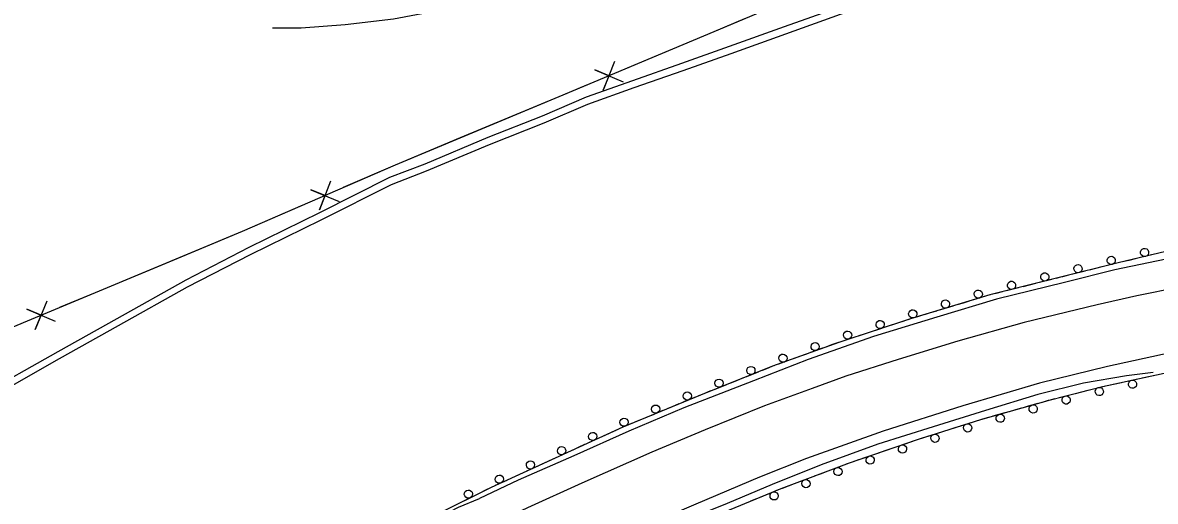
# Model space of a CAD drawing. Extents: x 1722896 to 1754269, y 648279 to 666297.
# Drawn here: x 1724331.3 to 1724744.8, y 664713.2 to 664887.9 of the extents above; entities that cross this region are included whole.
import ezdxf

# ---------------------------------------------------------------- set-up
doc = ezdxf.new("R2010")
doc.units = 0
for name, color, linetype in [('DESIGN - CENTERLINE - Proposed', 7, 'Continuous'), ('DESIGN - CENTERLINE - Proposed Text', 7, 'Continuous'), ('DESIGN - SCRATCH - User 1', 7, 'Continuous'), ('SURVEY - CENTERLINE - Preliminary Text', 7, 'Continuous')]:
    doc.layers.add(name, color=color, linetype=linetype)

msp = doc.modelspace()

# ---------------------------------------------------------------- linework, layer by layer
at = {"layer": 'DESIGN - CENTERLINE - Proposed'}
for points in [[(1724692.25, 664914.47), (1724670.7, 664907.08), (1724649.66, 664900.24), (1724629.29, 664893.47), (1724609.31, 664886.34), (1724589.29, 664879.16), (1724571.82, 664872.97), (1724553.96, 664866.7), (1724537.02, 664860.66), (1724521.02, 664853.77), (1724501.14, 664845.96), (1724478.11, 664836.31), (1724465.27, 664831.33), (1724439.64, 664818.46), (1724413.84, 664805.83), (1724390.81, 664793.95), (1724365.63, 664779.83), (1724344.15, 664767.77), (1724314.72, 664751.2), (1724293.86, 664738.56), (1724278.59, 664728.95)], [(1724692.75, 664911.86), (1724671.2, 664904.47), (1724650.16, 664897.64), (1724629.8, 664890.86), (1724609.82, 664883.74), (1724589.79, 664876.56), (1724572.33, 664870.37), (1724554.47, 664864.09), (1724537.53, 664858.05), (1724521.52, 664851.16), (1724501.65, 664843.36), (1724478.61, 664833.7), (1724465.78, 664828.72), (1724440.14, 664815.86), (1724414.34, 664803.22), (1724391.32, 664791.34), (1724366.13, 664777.23), (1724344.65, 664765.17), (1724315.23, 664748.6), (1724294.37, 664735.96), (1724279.1, 664726.35)]]:
    msp.add_lwpolyline(points, dxfattribs=at)
at = {"layer": 'DESIGN - CENTERLINE - Proposed Text'}
for points in [[(1724105.66, 664620.89), (1724149.56, 664654.64), (1724203.45, 664696.69), (1724251.99, 664732.46), (1724288.71, 664760.49), (1724304.32, 664767.21), (1724357.88, 664789.47), (1724411.6, 664811.84), (1724467.44, 664836.04), (1724528.61, 664861.58), (1724583.75, 664884.71), (1724626.01, 664902.56)], [(1724552.17, 664871.46), (1724583.75, 664884.71), (1724594.94, 664889.44)], [(1724547.43, 664873.7), (1724543.24, 664863.27), (1724545.38, 664868.51), (1724540.15, 664870.65), (1724550.53, 664866.33)], [(1724491.19, 664845.95), (1724528.61, 664861.58), (1724537.32, 664865.23)], [(1724448.48, 664827.82), (1724467.44, 664836.04), (1724491.19, 664845.95)], [(1724443.71, 664830.01), (1724439.65, 664819.53), (1724441.73, 664824.79), (1724436.47, 664826.87), (1724446.9, 664822.67)], [(1724387.68, 664801.88), (1724411.6, 664811.84), (1724433.7, 664821.42)], [(1724344.84, 664784.05), (1724357.88, 664789.47), (1724387.68, 664801.88)], [(1724340.11, 664786.31), (1724335.89, 664775.89), (1724338.05, 664781.12), (1724332.82, 664783.28), (1724343.18, 664778.92)]]:
    msp.add_lwpolyline(points, dxfattribs=at)
at = {"layer": 'DESIGN - SCRATCH - User 1'}
for points in [[(1724756.33, 664806.15), (1724731.26, 664800.23), (1724709.69, 664794.84), (1724684.38, 664788.51), (1724655.77, 664779.9), (1724629.25, 664771.22), (1724605.07, 664762.48), (1724578.75, 664752.01), (1724550.41, 664740.28), (1724531.53, 664731.64), (1724502.33, 664718.27), (1724474.8, 664704.64), (1724452.75, 664693.4), (1724426.42, 664679.56), (1724400.34, 664666.08), (1724370.78, 664651.1), (1724343.5, 664636.8), (1724318.03, 664623.53)], [(1724735.16, 664801.15), (1724732.87, 664800.61)], [(1724737.44, 664801.69), (1724735.16, 664801.15)], [(1724743.48, 664803.12), (1724739, 664802.06)], [(1724719.18, 664797.22), (1724714.72, 664796.1)], [(1724723.02, 664798.17), (1724720.74, 664797.6)], [(1724725.3, 664798.74), (1724723.02, 664798.17)], [(1724731.31, 664800.25), (1724731.26, 664800.23), (1724726.85, 664799.13)], [(1724701.04, 664792.68), (1724698.76, 664792.11)], [(1724707.06, 664794.18), (1724702.59, 664793.07)], [(1724710.89, 664795.14), (1724709.69, 664794.84), (1724708.61, 664794.57)], [(1724713.17, 664795.71), (1724710.89, 664795.14)], [(1724686.64, 664789.07), (1724684.38, 664788.51), (1724684.36, 664788.5)], [(1724688.92, 664789.64), (1724686.64, 664789.07)], [(1724694.93, 664791.15), (1724690.47, 664790.03)], [(1724698.76, 664792.11), (1724696.48, 664791.54)], [(1724670.85, 664784.44), (1724666.45, 664783.12)], [(1724674.64, 664785.58), (1724672.39, 664784.9)], [(1724676.89, 664786.26), (1724674.64, 664785.58)], [(1724682.82, 664788.04), (1724678.42, 664786.72)], [(1724658.89, 664780.84), (1724655.77, 664779.9), (1724654.49, 664779.48)], [(1724662.67, 664781.98), (1724660.42, 664781.3)], [(1724664.92, 664782.66), (1724662.67, 664781.98)], [(1724646.98, 664777.03), (1724642.61, 664775.59)], [(1724650.74, 664778.26), (1724648.5, 664777.52)], [(1724652.97, 664778.99), (1724650.74, 664778.26)], [(1724635.1, 664773.14), (1724630.73, 664771.7)], [(1724638.86, 664774.37), (1724636.62, 664773.63)], [(1724641.09, 664775.1), (1724638.86, 664774.37)], [(1724623.29, 664769.07), (1724618.96, 664767.5)], [(1724627, 664770.41), (1724624.79, 664769.61)], [(1724629.21, 664771.21), (1724627, 664770.41)], [(1724611.53, 664764.82), (1724607.2, 664763.26)], [(1724615.24, 664766.16), (1724613.03, 664765.36)], [(1724617.45, 664766.96), (1724615.24, 664766.16)], [(1724296.4, 664566.34), (1724298.1, 664568.55), (1724317.29, 664578.02), (1724336.66, 664588.16), (1724356.61, 664598.16), (1724379.64, 664609.98), (1724401.25, 664620.91), (1724426.58, 664633.72), (1724448.78, 664644.83), (1724473.09, 664656.78), (1724495.05, 664667.57), (1724518.08, 664678.7), (1724540.82, 664689.16), (1724561.68, 664698.33), (1724585.78, 664708.68), (1724608.2, 664717.86), (1724633.13, 664727.24), (1724658.39, 664735.9), (1724681.07, 664743.09), (1724706.6, 664750.28), (1724725.54, 664755.12), (1724745.32, 664759.37), (1724755.86, 664761.63)], [(1724599.84, 664760.4), (1724595.56, 664758.7)], [(1724603.51, 664761.86), (1724601.32, 664760.99)], [(1724605.7, 664762.71), (1724605.07, 664762.48), (1724603.51, 664761.86)], [(1724742.36, 664758.73), (1724744.66, 664759.22)], [(1724588.22, 664755.78), (1724583.95, 664754.08)], [(1724591.89, 664757.24), (1724589.71, 664756.37)], [(1724594.08, 664758.11), (1724591.89, 664757.24)], [(1724721.82, 664754.17), (1724725.54, 664755.12), (1724726.28, 664755.28)], [(1724727.84, 664755.61), (1724730.14, 664756.1)], [(1724730.14, 664756.1), (1724732.44, 664756.6)], [(1724734, 664756.94), (1724738.5, 664757.9)], [(1724740.06, 664758.24), (1724742.36, 664758.73)], [(1724576.62, 664751.13), (1724572.37, 664749.37)], [(1724580.28, 664752.62), (1724578.75, 664752.01), (1724578.1, 664751.74)], [(1724582.46, 664753.49), (1724580.28, 664752.62)], [(1724709.71, 664751.07), (1724714.16, 664752.21)], [(1724715.71, 664752.61), (1724717.99, 664753.19)], [(1724717.99, 664753.19), (1724720.27, 664753.77)], [(1724568.72, 664747.86), (1724566.55, 664746.96)], [(1724570.89, 664748.76), (1724568.72, 664747.86)], [(1724693.85, 664746.69), (1724696.11, 664747.32)], [(1724697.65, 664747.76), (1724702.08, 664749.01)], [(1724703.62, 664749.44), (1724705.88, 664750.08)], [(1724705.88, 664750.08), (1724706.6, 664750.28), (1724708.15, 664750.68)], [(1724557.17, 664743.08), (1724555, 664742.18)], [(1724559.34, 664743.98), (1724557.17, 664743.08)], [(1724565.07, 664746.35), (1724560.82, 664744.59)], [(1724679.57, 664742.61), (1724681.07, 664743.09), (1724681.82, 664743.3)], [(1724681.82, 664743.3), (1724684.08, 664743.93)], [(1724685.62, 664744.37), (1724690.05, 664745.61)], [(1724691.59, 664746.05), (1724693.85, 664746.69)], [(1724547.83, 664739.1), (1724545.7, 664738.12)], [(1724553.52, 664741.57), (1724550.41, 664740.28), (1724549.29, 664739.77)], [(1724667.66, 664738.83), (1724669.9, 664739.54)], [(1724669.9, 664739.54), (1724672.14, 664740.25)], [(1724673.66, 664740.74), (1724678.05, 664742.13)], [(1724542.11, 664736.48), (1724537.92, 664734.56)], [(1724545.7, 664738.12), (1724543.56, 664737.15)], [(1724649.9, 664732.99), (1724654.25, 664734.48)], [(1724655.76, 664735), (1724657.98, 664735.76)], [(1724657.98, 664735.76), (1724658.39, 664735.9), (1724660.22, 664736.48)], [(1724661.75, 664736.96), (1724666.13, 664738.35)], [(1724530.74, 664731.27), (1724526.56, 664729.36)], [(1724534.33, 664732.92), (1724532.2, 664731.94)], [(1724536.47, 664733.9), (1724534.33, 664732.92)], [(1724638.07, 664728.94), (1724642.42, 664730.43)], [(1724643.94, 664730.95), (1724646.16, 664731.71)], [(1724646.16, 664731.71), (1724648.38, 664732.47)], [(1724519.38, 664726.07), (1724515.19, 664724.16)], [(1724522.97, 664727.71), (1724520.83, 664726.74)], [(1724525.1, 664728.69), (1724522.97, 664727.71)], [(1724626.32, 664724.68), (1724630.62, 664726.3)], [(1724632.12, 664726.86), (1724633.13, 664727.24), (1724634.33, 664727.66)], [(1724634.33, 664727.66), (1724636.56, 664728.42)], [(1724511.6, 664722.51), (1724509.47, 664721.53)], [(1724513.74, 664723.49), (1724511.6, 664722.51)], [(1724614.62, 664720.28), (1724618.92, 664721.9)], [(1724620.42, 664722.46), (1724622.62, 664723.29)], [(1724622.62, 664723.29), (1724624.82, 664724.12)], [(1724502.37, 664718.29), (1724502.33, 664718.27), (1724500.27, 664717.24)], [(1724508.01, 664720.87), (1724503.83, 664718.95)], [(1724608.72, 664718.06), (1724610.92, 664718.89)], [(1724610.92, 664718.89), (1724613.12, 664719.71)], [(1724496.73, 664715.49), (1724492.6, 664713.45)], [(1724500.27, 664717.24), (1724498.16, 664716.2)], [(1724597.15, 664713.34), (1724599.32, 664714.23)], [(1724599.32, 664714.23), (1724601.5, 664715.12)], [(1724602.98, 664715.72), (1724607.24, 664717.47)]]:
    msp.add_lwpolyline(points, dxfattribs=at)
for centre, start, end in [((1724740.92, 664804.05), 36.527, 36.5172), ((1724728.74, 664801.15), 37.2964, 37.2865), ((1724704.48, 664795.09), 37.3124, 37.3026), ((1724716.61, 664798.12), 37.2964, 37.2865), ((1724692.36, 664792.05), 37.3124, 37.3026), ((1724680.21, 664788.82), 40, 39.9902), ((1724668.24, 664785.22), 40, 39.9902), ((1724656.27, 664781.62), 40, 39.9902), ((1724644.35, 664777.74), 41.3904, 41.3806), ((1724632.47, 664773.85), 41.3904, 41.3806), ((1724620.63, 664769.7), 43.1226, 43.1128), ((1724608.88, 664765.46), 43.1226, 43.1128), ((1724597.17, 664760.95), 44.9682, 44.9584), ((1724585.55, 664756.33), 44.9682, 44.9584), ((1724736.54, 664755.95), 215.3869, 215.3771), ((1724573.94, 664751.64), 45.7361, 45.7262), ((1724712.28, 664750.18), 217.5907, 217.5809), ((1724724.39, 664753.28), 217.5907, 217.5809), ((1724562.39, 664746.86), 45.7361, 45.7262), ((1724700.25, 664746.93), 218.9955, 218.9857), ((1724550.84, 664742.08), 45.7361, 45.7262), ((1724688.22, 664743.54), 218.9955, 218.9857), ((1724676.29, 664740), 220.848, 220.8381), ((1724539.41, 664736.89), 47.874, 47.8641), ((1724664.37, 664736.22), 220.848, 220.8381), ((1724528.05, 664731.69), 47.8602, 47.8504), ((1724652.54, 664732.31), 222.17, 222.1602), ((1724516.68, 664726.48), 47.8602, 47.8504), ((1724640.71, 664728.26), 222.17, 222.1602), ((1724505.32, 664721.28), 47.8602, 47.8504), ((1724628.98, 664724.08), 223.8827, 223.8729), ((1724617.28, 664719.68), 223.8827, 223.8729), ((1724494.02, 664715.83), 49.5931, 49.5832), ((1724605.65, 664715.2), 225.5188, 225.509)]:
    msp.add_arc(centre, 1.5, start, end, dxfattribs=at)
at = {"layer": 'SURVEY - CENTERLINE - Preliminary Text'}
for points in [[(1724585.69, 664924.18), (1724563.73, 664917.36), (1724542.32, 664910.45), (1724519.2, 664903.02), (1724497.53, 664896.43), (1724481.56, 664892.01), (1724466.7, 664889.16), (1724448.99, 664887.05), (1724432.96, 664885.88), (1724422.54, 664885.9)], [(1724902.98, 664819.2), (1724892.05, 664818.97), (1724879.48, 664818.97), (1724860.53, 664817.14), (1724842.26, 664815.32), (1724819.81, 664812.8), (1724798.56, 664810.24), (1724773.67, 664806.5), (1724751.77, 664802.24), (1724730.09, 664797.74), (1724711.62, 664793.01), (1724686.81, 664786.94), (1724665.01, 664780.39), (1724641.93, 664773.35), (1724618.07, 664764.97), (1724598.08, 664757.18), (1724572.7, 664747.27), (1724552.61, 664738.78), (1724532.53, 664729.84), (1724512.25, 664720.9), (1724498.05, 664714.2)], [(1724753.74, 664791.39), (1724738.06, 664788.17), (1724723.64, 664784.88), (1724696.91, 664778.47), (1724672.72, 664771.67), (1724650.98, 664765.03), (1724631.81, 664758.91), (1724619.51, 664754.44), (1724602.17, 664748.03), (1724580.48, 664739.3), (1724561.06, 664731.16), (1724535.48, 664719.79), (1724515.59, 664710.87), (1724494.38, 664700.85), (1724472.14, 664689.93), (1724451.47, 664679.39), (1724426.52, 664666.8), (1724403.87, 664655.53), (1724375.28, 664641.23), (1724349.35, 664628.42), (1724326.99, 664616.95)], [(1724903.17, 664784.03), (1724890.43, 664783.45), (1724866.75, 664782.21), (1724837.95, 664779.94), (1724818.56, 664778.07), (1724793.82, 664774.96), (1724771.49, 664771.48), (1724750.28, 664767.38), (1724727.32, 664762.45), (1724702.51, 664756.38), (1724674.51, 664748.07), (1724645.52, 664738.77), (1724617.46, 664728.8), (1724600.28, 664721.97), (1724577.04, 664712.23), (1724551.25, 664701.16), (1724521.18, 664687.66), (1724496.44, 664675.83), (1724469.25, 664662.08), (1724443.34, 664649.62), (1724421.94, 664638.85)], [(1724744.05, 664760.19), (1724734.37, 664759.02), (1724718.66, 664756.31), (1724701.92, 664752.14), (1724682.85, 664746.36), (1724663.72, 664740.42), (1724643.57, 664734.09), (1724622.89, 664726.53), (1724604.92, 664719.35), (1724588.53, 664712.44), (1724570.05, 664704.95), (1724548.72, 664695.57), (1724530.57, 664687.54), (1724512.13, 664678.79), (1724491.41, 664668.69), (1724468.77, 664657.39), (1724442.62, 664644.61), (1724420.96, 664633.79), (1724397.76, 664621.83), (1724376.85, 664610.89), (1724349.68, 664597.04), (1724329, 664586.62)], [(1724032.38, 664482.21), (1724051.2, 664490.93), (1724069.07, 664499.23), (1724086.99, 664507.6), (1724103.53, 664515.71), (1724124.11, 664525.34), (1724149.52, 664538.05), (1724176.73, 664550.08), (1724198.91, 664561.25), (1724220, 664571.84), (1724243.16, 664583.31), (1724263.11, 664593.55), (1724285.34, 664604.9), (1724306.1, 664615.09), (1724324.18, 664624.09), (1724346.57, 664636.07), (1724371.88, 664649.01), (1724394.36, 664660.74), (1724418.25, 664672.99), (1724443.7, 664686.55), (1724468.1, 664699.57), (1724490.46, 664711.04), (1724498.05, 664714.2)]]:
    msp.add_lwpolyline(points, dxfattribs=at)

doc.saveas('drawing.dxf')
